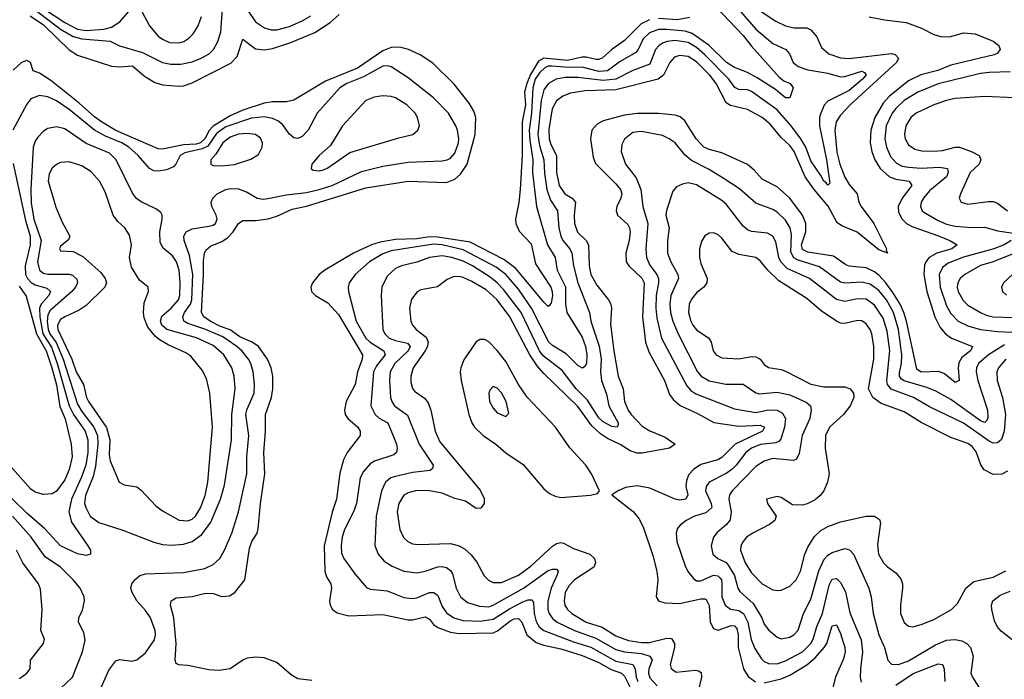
# Model space of a CAD drawing. Header units: inches. Extents: x 1173000 to 1307049, y 522583 to 678455.
# Tile 440 of 617: x 1201857 to 1206502, y 642260 to 645371. Entities that reach past the tile are written whole.
import ezdxf

# ---------------------------------------------------------------- set-up
doc = ezdxf.new("R2010")
doc.units = ezdxf.units.IN
doc.header["$MEASUREMENT"] = 0
doc.layers.add('B2604', color=7, linetype='Continuous')

msp = doc.modelspace()

# ---------------------------------------------------------------- linework, layer by layer
at = {"layer": 'B2604', "color": 5}
for points, elevation in [([(1201890, 645447.7), (1202050, 645327.3), (1202110, 645292.5), (1202150, 645280.5), (1202283.8, 645270), (1202327.2, 645247.2), (1202435.8, 645215.8), (1202530, 645169.6), (1202570, 645161), (1202618, 645162), (1202670, 645171.8), (1202712.4, 645190), (1202750.8, 645210), (1202771.4, 645230), (1202791.9, 645268.1), (1202805.8, 645314.2), (1202818, 645490)], 940), ([(1205110, 645466.5), (1205270, 645297.2), (1205310, 645245.6), (1205439.7, 645099.7), (1205462.7, 645082.7), (1205491.8, 645070), (1205506.7, 645050), (1205490, 645002.7), (1205470, 645003.1), (1205422.2, 645042.2), (1205336.3, 645096.3), (1205290, 645122.1), (1205230, 645145.9), (1205191, 645170), (1205109.2, 645250), (1205030, 645306.5), (1204997, 645317), (1204910, 645325.7), (1204870, 645324.9), (1204828, 645310), (1204799.1, 645280.9), (1204775.1, 645230), (1204763.3, 645216.7), (1204690, 645173.6), (1204629.4, 645130.6), (1204590, 645126.5), (1204510, 645147.2), (1204450, 645145.4), (1204367.5, 645152.5), (1204350, 645151.8), (1204335.2, 645144.8), (1204310, 645120.6), (1204289.1, 645090), (1204278, 645050), (1204271.7, 644930), (1204261.3, 644850), (1204263.6, 644803.6), (1204277.7, 644710), (1204276.6, 644650), (1204294.4, 644490), (1204347, 644310), (1204382.8, 644250), (1204393.4, 644190), (1204432, 644112), (1204432.3, 644030), (1204438.8, 643990), (1204510, 643873.2), (1204525.9, 643830), (1204533.1, 643790), (1204531.2, 643750), (1204523.6, 643736.4), (1204511.7, 643728.3), (1204490, 643740.2), (1204435.3, 643795.3), (1204370, 643835), (1204354, 643850), (1204270.9, 644010.9), (1204210, 644100.3), (1204150, 644169.6), (1204104.4, 644204.4), (1203950, 644285.1), (1203850, 644309.1), (1203810, 644312.6), (1203610, 644281.5), (1203570, 644267.4), (1203507.2, 644230), (1203439.4, 644170), (1203411, 644130), (1203406, 644110), (1203407.8, 644090), (1203445, 643950), (1203490, 643869.6), (1203510.1, 643850), (1203575.7, 643810), (1203580.5, 643790), (1203540.8, 643739.2), (1203526.9, 643710), (1203513, 643550), (1203533.4, 643510), (1203552.5, 643492.5), (1203591.1, 643471.1), (1203599.3, 643459.3), (1203634.1, 643370), (1203637.5, 643350), (1203635, 643330), (1203621.5, 643318.5), (1203530.9, 643289.1), (1203510, 643276.3), (1203478.8, 643241.2), (1203462.7, 643210), (1203446.2, 643090), (1203431.8, 643050), (1203390, 642966.6), (1203378.9, 642930), (1203373.7, 642890), (1203375.6, 642855.6), (1203385.5, 642830), (1203437.7, 642757.7), (1203493, 642693), (1203510, 642685.8), (1203590, 642677.2), (1203670, 642645.9), (1203710, 642641), (1203730, 642644.6), (1203790, 642669.6), (1203810.5, 642670.5), (1203830, 642655.2), (1203850, 642604.2), (1203870, 642574.6), (1203905, 642550), (1203950, 642537.3), (1204030, 642535.2), (1204090, 642543.7), (1204167.1, 642592.9), (1204230, 642626.4), (1204255.7, 642635.7), (1204275.2, 642635.2), (1204281.8, 642621.8), (1204284.6, 642570), (1204293, 642533), (1204308.2, 642508.2), (1204329.8, 642489.8), (1204470, 642436.7), (1204552.2, 642412.2), (1204670, 642346.7), (1204750.1, 642330), (1204761.1, 642310), (1204765.8, 642270), (1204773.3, 642250)], 940), ([(1201970, 645424.7), (1202070, 645357.7), (1202130, 645327.3), (1202170, 645320.8), (1202253.2, 645326.8), (1202290, 645335.4), (1202330, 645361.1), (1202370, 645408.6)], 960), ([(1202432.7, 645410), (1202470, 645342.7), (1202510, 645293.9), (1202530, 645279), (1202564.3, 645264.3), (1202610, 645262.3), (1202631.4, 645268.6), (1202655.7, 645284.3), (1202675, 645305), (1202698.3, 645341.7), (1202714.1, 645385.9)], 960), ([(1202933.9, 645413.9), (1202970, 645361.6), (1203012.2, 645332.2), (1203043.3, 645323.3), (1203070, 645323), (1203130, 645338.6), (1203190, 645365.5), (1203230.5, 645390)], 940), ([(1205258.2, 645410), (1205330, 645326.2), (1205410, 645258.4), (1205471.8, 645230), (1205488.9, 645210), (1205506.2, 645170), (1205530, 645150.1), (1205575.1, 645135.1), (1205670, 645119.7), (1205730, 645102.5), (1205750, 645103.3), (1205830, 645127.8), (1205842.2, 645122.2), (1205850, 645110.4), (1205833, 645090), (1205770, 645037.1), (1205670, 644986.8), (1205652.5, 644967.5), (1205635.9, 644930), (1205630.1, 644909.9), (1205630.1, 644869.9), (1205663.5, 644710), (1205679, 644601), (1205670, 644591.3), (1205662.3, 644602.3), (1205650, 644609.1), (1205637, 644637), (1205590, 644705.5), (1205565.4, 644770), (1205542.6, 644810), (1205496.9, 644870), (1205430, 644945.5), (1205310, 645033.1), (1205290, 645039.9), (1205250, 645041.7), (1205231.6, 645051.6), (1205202.2, 645090), (1205090, 645205.6), (1205050, 645239.5), (1205010, 645263.5), (1204950, 645273.3), (1204911, 645269), (1204890, 645260.6), (1204871.7, 645248.3), (1204857.1, 645230), (1204830, 645162.2), (1204750, 645131.8), (1204669, 645091), (1204610, 645084.6), (1204490, 645098.3), (1204430, 645098), (1204388.5, 645091.5), (1204352.2, 645070), (1204330, 645039.8), (1204316.8, 644990), (1204302.2, 644830), (1204310, 644778.2), (1204329.5, 644710), (1204332.9, 644647.1), (1204344.7, 644570), (1204360.6, 644520.6), (1204395, 644470), (1204400.6, 644390), (1204410.1, 644350), (1204419.9, 644330), (1204452.4, 644290), (1204461.8, 644270), (1204469.7, 644210), (1204489.4, 644130), (1204545.5, 643990), (1204551.9, 643950), (1204591.3, 643831.3), (1204600.2, 643770), (1204597.5, 643710), (1204602.1, 643670), (1204624.9, 643604.9), (1204636.5, 643550), (1204680.5, 643470), (1204679.7, 643460.3), (1204675.5, 643450), (1204650, 643452.4), (1204610, 643474.1), (1204590, 643493.9), (1204536.1, 643576.1), (1204482.4, 643630), (1204416.1, 643716.1), (1204326.6, 643786.6), (1204309.7, 643810), (1204222.5, 643990), (1204139.5, 644099.5), (1204110.4, 644130.4), (1204076.7, 644156.7), (1203993.6, 644210), (1203950, 644231.7), (1203895.6, 644250), (1203850, 644257.3), (1203790.3, 644250), (1203730, 644228.4), (1203658.7, 644210), (1203630, 644197.4), (1203590, 644162), (1203565.4, 644110), (1203561.7, 644070), (1203570.9, 643910), (1203579, 643890), (1203600.2, 643870), (1203630, 643858.2), (1203686, 643846), (1203699.1, 643830), (1203690.5, 643810), (1203626.9, 643750), (1203605.4, 643710), (1203601.3, 643670), (1203606.8, 643590), (1203612.3, 643570), (1203624.7, 643550), (1203686.3, 643506.3), (1203741, 643370), (1203807, 643270), (1203805.2, 643254.8), (1203794.1, 643245.9), (1203710, 643236.3), (1203630, 643217.2), (1203608, 643210), (1203582.6, 643190), (1203564.2, 643150), (1203539.4, 643030), (1203532.2, 642892.2), (1203548.5, 642850), (1203577.3, 642817.3), (1203614.7, 642794.7), (1203670, 642770.1), (1203730, 642761.9), (1203770, 642770.1), (1203830, 642791.3), (1203850, 642792.9), (1203870, 642788.1), (1203890, 642772.8), (1203898.5, 642758.5), (1203915.8, 642690), (1203937.3, 642650), (1203970, 642621.9), (1204026, 642606), (1204070, 642602.9), (1204090, 642609.7), (1204234.5, 642690), (1204350, 642772.9), (1204370, 642780.4), (1204390, 642779.7), (1204396.8, 642770), (1204393.4, 642753.4), (1204364.2, 642690), (1204349.1, 642629.1), (1204348.9, 642588.9), (1204354.4, 642570), (1204370, 642547.1), (1204392.9, 642530), (1204475, 642490), (1204574.9, 642454.9), (1204670, 642400.2), (1204710, 642389.3), (1204790, 642382.5), (1204830.1, 642370.1), (1204840.1, 642350), (1204825.6, 642310), (1204823.1, 642290), (1204830, 642267.7), (1204864, 642230)], 960), ([(1205350, 645413.4), (1205424.1, 645364.1), (1205470, 645342.2), (1205510, 645332.3), (1205570, 645333.4), (1205590, 645323.8), (1205618.2, 645290), (1205640.2, 645240.2), (1205674.9, 645210), (1205730, 645190.6), (1205770, 645188.3), (1205970, 645212.5), (1205987.7, 645207.7), (1206002.5, 645190), (1205993.6, 645170), (1205775, 644970), (1205730, 644921.2), (1205709.2, 644890), (1205702.5, 644850), (1205712.8, 644747.2), (1205726.9, 644690), (1205750, 644629.3), (1205770, 644594.3), (1205807.7, 644550), (1205816.2, 644510), (1205826.6, 644490), (1205886.5, 644410), (1205946.9, 644290), (1205944.1, 644284.1), (1205951.8, 644270), (1205910, 644285.7), (1205808.4, 644368.4), (1205738.2, 644398.2), (1205713.8, 644413.8), (1205671.8, 644491.8), (1205605.2, 644570), (1205562.4, 644630), (1205510.6, 644750), (1205490, 644778.2), (1205450, 644815.7), (1205397.9, 644877.9), (1205359.5, 644910), (1205290, 644948.4), (1205210, 644966.6), (1205190, 644978.4), (1205142.1, 645070), (1205112.4, 645110), (1205050, 645172.5), (1205010, 645197.8), (1204970, 645203.1), (1204946.2, 645193.8), (1204924.5, 645170), (1204894.6, 645110), (1204869.1, 645090.9), (1204670, 645039.9), (1204524.3, 645035.7), (1204455.6, 645024.4), (1204418.8, 645010), (1204390, 644988.5), (1204368.8, 644951.2), (1204353.4, 644853.4), (1204355, 644810), (1204363.1, 644783.1), (1204389.1, 644730), (1204389.8, 644650), (1204402.7, 644590), (1204429.1, 644550), (1204463.5, 644530), (1204479, 644510), (1204473.3, 644450), (1204474.9, 644410), (1204489.2, 644369.2), (1204529.1, 644329.1), (1204540.1, 644310), (1204543.9, 644210), (1204552, 644170), (1204579.6, 644119.6), (1204634.5, 644050), (1204645.4, 644030), (1204649, 644010), (1204644.9, 643935.1), (1204659.7, 643810), (1204680.6, 643690), (1204704, 643630), (1204711, 643570), (1204727.8, 643530), (1204741.3, 643510), (1204794.2, 643454.2), (1204830, 643432), (1204902.4, 643402.4), (1204948.9, 643370), (1204923.1, 643350), (1204793.5, 643326.5), (1204770, 643326.5), (1204737.5, 643337.5), (1204690, 643368.2), (1204630, 643396.6), (1204597.4, 643417.4), (1204556.1, 643456.1), (1204490, 643546.6), (1204330, 643702.8), (1204298.7, 643738.7), (1204264.3, 643790), (1204170, 643969.4), (1204109.1, 644050), (1204057.2, 644097.2), (1203990, 644137), (1203950, 644155.4), (1203930, 644159.9), (1203902.2, 644157.8), (1203874, 644146), (1203828.3, 644111.7), (1203750, 644096.5), (1203731.5, 644088.5), (1203706.1, 644053.9), (1203696.3, 644010), (1203701.6, 643950), (1203710.2, 643930), (1203727.8, 643910), (1203773.9, 643873.9), (1203783.8, 643850), (1203781.2, 643830), (1203770.1, 643810), (1203713.8, 643730), (1203701.6, 643690), (1203702.1, 643662.1), (1203710, 643632.4), (1203719.7, 643619.7), (1203766.4, 643586.4), (1203784.1, 643564.1), (1203796.4, 643530), (1203816.4, 643430), (1203839.7, 643379.7), (1204030, 643153), (1204047.7, 643112.3), (1204049, 643090), (1204032.5, 643067.5), (1204010, 643066.6), (1203960, 643100), (1203910, 643113.3), (1203850, 643138.3), (1203789.9, 643149.9), (1203730, 643150.4), (1203690, 643139.9), (1203670, 643128.2), (1203645.1, 643090), (1203637.2, 643050), (1203650, 642966.4), (1203668.5, 642928.5), (1203688.9, 642910), (1203710, 642899.8), (1203735.5, 642895.5), (1203890, 642900.1), (1203930, 642889.5), (1203955.5, 642875.5), (1203987.2, 642847.2), (1204013.2, 642813.2), (1204049, 642749), (1204068.5, 642728.5), (1204090, 642717.4), (1204130, 642717.4), (1204210, 642751.2), (1204270, 642795.4), (1204370, 642888.4), (1204390, 642901.4), (1204410, 642905.9), (1204422, 642902), (1204470, 642877.1), (1204546.3, 642850), (1204568.2, 642830), (1204573.2, 642810), (1204566, 642790), (1204475.1, 642730), (1204450, 642702.9), (1204430.6, 642670), (1204425.2, 642630), (1204429.6, 642610), (1204441, 642590), (1204461.1, 642570), (1204529.4, 642530), (1204605.6, 642505.6), (1204670, 642466), (1204730, 642443.7), (1204790, 642434.3), (1204826.1, 642433.9), (1204910, 642455.1), (1204932.7, 642452.7), (1204945.6, 642430), (1204946, 642410), (1204926.5, 642330), (1204930.7, 642310.7), (1204954.8, 642294.8), (1205044, 642304), (1205060.2, 642300.2), (1205071.8, 642291.8), (1205073.8, 642270), (1205059, 642210)], 980), ([(1201906.9, 645390), (1201970, 645346.4), (1202090, 645229.4), (1202130, 645204.6), (1202290, 645152.3), (1202330, 645148.9), (1202390, 645153.2), (1202445.1, 645105.1), (1202495, 645075), (1202530, 645063.3), (1202610, 645057.8), (1202630, 645059.1), (1202670, 645072.7), (1202853.9, 645166.1), (1202882.8, 645197.2), (1202910, 645278.7), (1202970, 645234.4), (1203010, 645228.3), (1203050, 645236.1), (1203136.8, 645263.2), (1203249.1, 645310.9), (1203322.2, 645357.8), (1203365, 645395)], 920), ([(1204828.8, 645371.2), (1204788.8, 645351.2), (1204710, 645273.2), (1204650, 645230.9), (1204604.9, 645190), (1204590, 645183.7), (1204576, 645184), (1204530, 645194.5), (1204510, 645194), (1204441.3, 645178.7), (1204329.6, 645190.4), (1204303.9, 645176.1), (1204266.6, 645113.4), (1204248.8, 645070), (1204239.1, 645030), (1204242.8, 644970), (1204227.5, 644890), (1204227.8, 644732.2), (1204217.9, 644570), (1204211.6, 644508.4), (1204196.4, 644430), (1204197, 644410), (1204214.1, 644374.1), (1204270, 644313.5), (1204290, 644219.1), (1204362.8, 644110), (1204369.6, 644090), (1204370, 644068.7), (1204364.6, 644035.4), (1204356.6, 644023.4), (1204350, 644019.1), (1204330, 644039.8), (1204198, 644198), (1204140.7, 644240.7), (1203982, 644322), (1203830, 644346.2), (1203790, 644347.5), (1203730, 644337.9), (1203630, 644334.9), (1203557.6, 644322.4), (1203516.1, 644310), (1203432.5, 644270), (1203296.8, 644190), (1203270, 644169.9), (1203237.9, 644130), (1203230.1, 644110), (1203233.5, 644090), (1203252.9, 644070), (1203310, 644035.2), (1203361.1, 643981.1), (1203473.8, 643790), (1203472.9, 643770), (1203450.1, 643710), (1203440.1, 643650), (1203397.8, 643570), (1203390.1, 643530), (1203393, 643510), (1203404.6, 643490), (1203451.9, 643450), (1203463.5, 643430), (1203462.8, 643410), (1203402.3, 643330), (1203384.8, 643295.2), (1203368.1, 643231.9), (1203352.3, 643110), (1203331.3, 643048.7), (1203293.8, 642890), (1203296.7, 642770), (1203304.3, 642744.3), (1203324.3, 642710), (1203328, 642690), (1203318.6, 642630), (1203321.5, 642610), (1203332.6, 642590), (1203354.1, 642574.1), (1203410, 642559.6), (1203570, 642566.7), (1203690, 642540.5), (1203710, 642540.8), (1203770, 642554.8), (1203790, 642543.5), (1203810, 642519.6), (1203830, 642504.6), (1203890, 642482.9), (1203930, 642477.1), (1204090, 642480.2), (1204111.3, 642488.7), (1204170, 642534.6), (1204190, 642544.8), (1204210, 642547.3), (1204225.6, 642530), (1204250.1, 642470.1), (1204294.1, 642434.1), (1204330, 642420.8), (1204410, 642404.1), (1204510, 642371.9), (1204590, 642340.1), (1204647.2, 642307.2), (1204695.7, 642290), (1204710, 642274.6), (1204738.5, 642218.5)], 920), ([(1205864.4, 645384.4), (1205937.3, 645370), (1206038.4, 645358.4), (1206111.4, 645331.4), (1206170, 645300.7), (1206207.7, 645290), (1206250, 645291.2), (1206310, 645308.8), (1206364.7, 645304.7), (1206450.3, 645270), (1206476, 645250), (1206482.3, 645230), (1206468.3, 645211.7), (1206454.1, 645205.9), (1206250, 645156.2), (1206188.8, 645131.2), (1206108.5, 645111.5), (1206050, 645082.6), (1205959.9, 645010), (1205930, 644977.2), (1205891.9, 644910), (1205872.4, 644850), (1205870.1, 644790), (1205877.3, 644750), (1205891.4, 644710), (1205916, 644670), (1205961.1, 644630), (1205990, 644618.7), (1206053.1, 644610), (1206065.3, 644590), (1206020.4, 644530), (1206001.1, 644490), (1206002.8, 644462.8), (1206019.9, 644430), (1206041.3, 644410), (1206070, 644393.9), (1206191.5, 644351.5), (1206244.9, 644330), (1206280.3, 644310), (1206254.2, 644290), (1206183.5, 644270), (1206146.9, 644250), (1206131.8, 644230), (1206126.4, 644213.6), (1206123.2, 644170), (1206136.1, 644090), (1206173.9, 643970), (1206199, 643919), (1206224.5, 643890), (1206253.4, 643870), (1206352.2, 643830), (1206342.3, 643810), (1206302.4, 643777.6), (1206287, 643753), (1206284, 643730), (1206288.9, 643670), (1206270, 643659.8), (1206220.3, 643700.3), (1206192.8, 643712.8), (1206110, 643709.5), (1206090, 643723.2), (1206040.8, 643950), (1206027.9, 643990), (1206010.2, 644030), (1205979.9, 644079.9), (1205944, 644130), (1205910, 644166.5), (1205890, 644181.9), (1205850, 644200.4), (1205770, 644209.1), (1205754.8, 644214.8), (1205695.7, 644255.7), (1205574.9, 644274.9), (1205550, 644288), (1205545, 644310), (1205565.5, 644370), (1205566.1, 644410), (1205549.9, 644450), (1205490, 644528.8), (1205430, 644582.8), (1205359.4, 644619.4), (1205321.3, 644661.3), (1205290, 644687.7), (1205170, 644743.2), (1205110, 644759), (1205085.2, 644770), (1205048.7, 644808.7), (1204994.6, 644894.6), (1204972.7, 644912.7), (1204950, 644920.8), (1204870, 644929), (1204770, 644929.5), (1204710, 644921.1), (1204610, 644893.5), (1204582, 644878), (1204556, 644850), (1204549.5, 644810), (1204563.3, 644723.3), (1204573.3, 644693.3), (1204670, 644597.4), (1204691.7, 644570), (1204697.1, 644550), (1204693.2, 644530), (1204674.5, 644490), (1204670.9, 644470), (1204678, 644450), (1204725.7, 644405.7), (1204734.2, 644390), (1204736.9, 644370), (1204731.8, 644330), (1204716.1, 644270), (1204718.1, 644230), (1204730.1, 644210), (1204792.9, 644152.9), (1204802.8, 644130), (1204796, 643970), (1204809.8, 643849.8), (1204824.6, 643804.6), (1204899.1, 643670), (1204923.2, 643603.2), (1204940.1, 643580.1), (1204972.3, 643552.3), (1205054.7, 643514.7), (1205131.2, 643471.2), (1205250, 643454.7), (1205350, 643458.6), (1205370.7, 643450), (1205361.4, 643430), (1205232.4, 643370), (1205170, 643307.1), (1205150, 643296.1), (1205070, 643273), (1205036, 643250), (1205014.5, 643225.5), (1205002.8, 643197.2), (1204999.7, 643170), (1205009.5, 643130), (1204999.1, 643110), (1204970, 643105.4), (1204949.6, 643109.6), (1204830, 643161.5), (1204770, 643173.6), (1204715.5, 643164.5), (1204680.7, 643150), (1204651, 643130), (1204751.5, 643051.5), (1204778.2, 643018.2), (1204799.1, 642979.1), (1204844, 642844), (1204862.8, 642770), (1204867.5, 642730), (1204860.2, 642650), (1204870, 642630.4), (1204900.3, 642620.3), (1204970, 642617.1), (1205070, 642640.2), (1205090, 642640.1), (1205096, 642636), (1205109.1, 642609.1), (1205114, 642530), (1205130, 642499.4), (1205152.1, 642492.1), (1205213.6, 642513.6), (1205230, 642513.3), (1205240.2, 642500.2), (1205246.8, 642470), (1205246.1, 642410), (1205271.8, 642310), (1205293.3, 642273.3), (1205328.9, 642248.9)], 1020), ([(1205019, 645381), (1204958.8, 645370), (1204870, 645377.4)], 920), ([(1203235.2, 642255.2), (1203170, 642262), (1203140.1, 642280.1), (1203070, 642340.1), (1203010, 642361.7), (1202970, 642365.3), (1202930, 642360.2), (1202909.1, 642350.9), (1202849.5, 642310.5), (1202798.5, 642301.5), (1202750, 642304.7), (1202650, 642325.7), (1202608.1, 642328.1), (1202595.6, 642335.6), (1202591.1, 642350), (1202595.4, 642430), (1202583.9, 642550), (1202568.6, 642610), (1202571.8, 642630), (1202594.7, 642645.3), (1202670, 642650.6), (1202733.4, 642666.6), (1202770, 642664.6), (1202810, 642650.5), (1202846.4, 642653.6), (1202871.5, 642670), (1202918.9, 642730), (1202940.6, 642879.4), (1202952.2, 642910), (1202976.7, 642950), (1202982, 642970), (1202993.2, 643090), (1203013, 643230), (1203009, 643330), (1203016.7, 643430), (1203016.4, 643510), (1203045.5, 643590), (1203050.9, 643630), (1203051.3, 643690), (1203044.2, 643730), (1203026.9, 643770), (1202984.1, 643830), (1202953.2, 643850), (1202895.8, 643875.8), (1202850, 643908.9), (1202804.1, 643924.1), (1202756.4, 643950), (1202725.7, 643970), (1202714.2, 643990), (1202724.3, 644170), (1202723.8, 644236.2), (1202728.3, 644270), (1202735.2, 644284.8), (1202756.9, 644303.1), (1202810, 644324.8), (1202838, 644342), (1202864, 644370), (1202890, 644409.4), (1202910, 644424.8), (1202970, 644424.4), (1203030, 644432.7), (1203070, 644445.1), (1203142.2, 644477.8), (1203210, 644492.3), (1203490, 644578.6), (1203690, 644609.1), (1203870, 644604), (1203910, 644619.1), (1203937.4, 644642.6), (1203968.2, 644690), (1204005.7, 644830), (1204009, 644910), (1203999.7, 644939.7), (1203977.3, 644977.3), (1203906.4, 645066.4), (1203806.1, 645166.1), (1203745.8, 645205.8), (1203691.3, 645231.3), (1203650, 645240.9), (1203610, 645239.6), (1203570, 645224.1), (1203450, 645142.8), (1203299.2, 645080.8), (1203150, 644991.6), (1203116.5, 644983.5), (1203050, 644983.1), (1203010, 644977), (1202910, 644944.1), (1202850, 644917.1), (1202770, 644869.3), (1202751.2, 644848.8), (1202730.9, 644809.1), (1202709.6, 644790.4), (1202690, 644784.9), (1202630, 644781.4), (1202530, 644761.1), (1202510, 644762), (1202310, 644849.2), (1202243.4, 644890), (1202210, 644913.2), (1202138, 644978), (1202004.6, 645084.6), (1201950, 645119), (1201920.7, 645130), (1201907.3, 645170), (1201890, 645179.2), (1201865.3, 645170), (1201826.7, 645133.3)], 920), ([(1202236.7, 642210), (1202276.8, 642303.2), (1202310, 642347), (1202330, 642353.1), (1202386.2, 642346.2), (1202410, 642351.9), (1202450, 642385.8), (1202492.9, 642447.1), (1202497.8, 642470), (1202495.5, 642490), (1202473.8, 642550), (1202450, 642584.7), (1202409.8, 642630), (1202386.9, 642670), (1202382, 642690), (1202386.6, 642710), (1202400.5, 642730), (1202424.2, 642750), (1202450, 642758.5), (1202630, 642764.8), (1202730, 642783.1), (1202770, 642801.1), (1202801, 642830), (1202823.4, 642870), (1202857.6, 642950), (1202889.5, 643050), (1202928.9, 643230), (1202929, 643310), (1202937.5, 643410), (1202924.2, 643510), (1202928.7, 643531.3), (1202963.5, 643610), (1202965.4, 643650), (1202959.2, 643710), (1202947, 643750), (1202935.8, 643770), (1202907.2, 643807.2), (1202882.1, 643830), (1202815.2, 643875.2), (1202730, 643912), (1202650, 643938.4), (1202632, 643950), (1202626.1, 643970), (1202634.2, 643990), (1202662.5, 644030), (1202669.1, 644050), (1202673.7, 644170), (1202658.9, 644258.9), (1202632.5, 644330), (1202631.2, 644350), (1202642.3, 644370), (1202670, 644384.8), (1202750, 644397.5), (1202770, 644402.5), (1202780.3, 644410), (1202788.1, 644430), (1202783.4, 644450), (1202764.1, 644490), (1202761.1, 644510), (1202768.9, 644530), (1202788.7, 644550), (1202830, 644570.7), (1202850, 644575.1), (1202890, 644573.6), (1202930, 644557.7), (1202977.1, 644530), (1203005.2, 644525.2), (1203027.2, 644527.2), (1203114.8, 644545.2), (1203210, 644556.5), (1203270.5, 644570.5), (1203330.7, 644590), (1203470, 644655.6), (1203570, 644680.9), (1203690, 644699), (1203850, 644704.8), (1203873.6, 644710), (1203890, 644718.2), (1203910, 644742.3), (1203926.8, 644790), (1203929.3, 644810), (1203923, 644850), (1203915, 644870), (1203880.2, 644930), (1203810, 645002.4), (1203690, 645097.8), (1203610, 645149.1), (1203590, 645154.2), (1203570, 645151.3), (1203478.8, 645101.2), (1203400.9, 645070), (1203368.1, 645050), (1203260.1, 644930), (1203218.3, 644850), (1203190, 644820.3), (1203170, 644811.6), (1203150, 644813.8), (1203130, 644832), (1203097.5, 644877.5), (1203074.6, 644894.6), (1203050, 644905.1), (1203010, 644912.4), (1202950, 644906.5), (1202830, 644865.3), (1202786.2, 644833.8), (1202745.4, 644774.6), (1202718.4, 644761.6), (1202636.1, 644743.9), (1202614.8, 644730), (1202593.9, 644690), (1202582.3, 644677.7), (1202550, 644663.2), (1202510, 644656.9), (1202490, 644659), (1202469.2, 644669.2), (1202416, 644730), (1202371.8, 644770), (1202338.9, 644790), (1202261.9, 644821.9), (1202210, 644850.5), (1202090, 644947), (1202030, 644988.5), (1201990, 645008.1), (1201950, 645014.1), (1201910, 644998), (1201890, 644972.7), (1201825.1, 644850)], 940), ([(1206530, 645125.8), (1206430, 645122.9), (1206390, 645117.5), (1206190, 645069.2), (1206094.5, 645030), (1206030, 644989.4), (1205990, 644952.3), (1205973.1, 644930), (1205945.3, 644870), (1205939, 644810), (1205946.1, 644770), (1205965.4, 644725.4), (1205994.2, 644694.2), (1206020.9, 644680.9), (1206050, 644675.3), (1206110, 644671.4), (1206195.7, 644675.7), (1206233.6, 644670), (1206237.4, 644650), (1206229.5, 644630), (1206150, 644563.6), (1206120.7, 644530), (1206109.4, 644510), (1206106.2, 644490), (1206114.7, 644470), (1206122.9, 644462.9), (1206190, 644423.6), (1206230, 644406.8), (1206270, 644398.2), (1206349.4, 644390.6), (1206410, 644392.2), (1206470, 644374.7), (1206544.9, 644364.9)], 1040), ([(1206550, 645002.7), (1206410, 645009.1), (1206270, 644998.8), (1206230, 644990.4), (1206169, 644970), (1206085.8, 644930), (1206061.1, 644910), (1206037.5, 644870), (1206031.5, 644831.5), (1206034.4, 644810), (1206050, 644781.6), (1206080.4, 644760.4), (1206112.3, 644752.3), (1206171.2, 644751.2), (1206210, 644754.4), (1206270, 644770.6), (1206290, 644770.7), (1206350, 644748.1), (1206382.9, 644730), (1206391.1, 644710), (1206383, 644690), (1206341.2, 644650), (1206295.5, 644550), (1206289, 644530), (1206298, 644510), (1206330, 644501.6), (1206425.6, 644514.4), (1206450, 644513.4), (1206470, 644505.8), (1206517.3, 644470)], 1060), ([(1206502.5, 643837.5), (1206428.3, 643790), (1206380.9, 643750), (1206371.5, 643730), (1206369.2, 643710), (1206376.6, 643670), (1206423.4, 643530), (1206424.8, 643495.2), (1206419.3, 643480.7), (1206410, 643471.6), (1206390, 643479.9), (1206250, 643579.7), (1206179.9, 643619.9), (1206137, 643637), (1206030, 643667.6), (1206016.6, 643676.6), (1206007.3, 643690), (1206007.5, 643707.5), (1206016.6, 643750), (1206018.8, 643790), (1206002.3, 643910), (1205978.7, 643990), (1205946.8, 644050), (1205910, 644093.4), (1205870, 644123.3), (1205830, 644133.9), (1205750, 644128.7), (1205730, 644133.4), (1205630, 644205.1), (1205530, 644236.5), (1205510, 644247.6), (1205495.2, 644275.2), (1205497.6, 644357.6), (1205492.3, 644390), (1205470, 644425.4), (1205430, 644464.1), (1205410, 644476.8), (1205330, 644505.4), (1205253.1, 644573.1), (1205181.1, 644621.1), (1205110, 644664.3), (1205026.4, 644706.4), (1204994.3, 644734.3), (1204949, 644790), (1204921.4, 644810), (1204890, 644824.4), (1204790, 644843.9), (1204750, 644838.9), (1204710, 644808.3), (1204697.2, 644782.8), (1204693.9, 644750), (1204715, 644690), (1204765.9, 644625.9), (1204788.1, 644570), (1204796.8, 644490), (1204820.8, 644410), (1204810.5, 644290), (1204814.4, 644250), (1204830, 644214.2), (1204863.1, 644170), (1204870.5, 644150), (1204870.8, 644130), (1204859.4, 644070), (1204858.3, 644010), (1204863.5, 643963.5), (1204885.3, 643870), (1205005, 643645), (1205022.9, 643622.9), (1205047.4, 643607.4), (1205230, 643536.4), (1205330, 643518.3), (1205390, 643530.5), (1205430, 643530.1), (1205455.2, 643515.2), (1205469.5, 643490), (1205465.1, 643450), (1205447.2, 643392.8), (1205437.9, 643382.1), (1205424.5, 643375.5), (1205351.5, 643368.5), (1205308.8, 643350), (1205283.4, 643330), (1205237.7, 643270), (1205217.1, 643250), (1205190, 643230.3), (1205110.5, 643189.5), (1205096.1, 643170), (1205092.9, 643150), (1205119.4, 643090), (1205121.8, 643070), (1205094, 643046), (1205040.3, 643030), (1205001.1, 643010), (1204972.5, 642987.5), (1204958.8, 642970), (1204953.5, 642950), (1204957.3, 642910), (1204996, 642796), (1205009.5, 642769.5), (1205035.5, 642735.5), (1205050, 642724.9), (1205070, 642724.4), (1205130, 642750.8), (1205150, 642748.6), (1205159.5, 642739.5), (1205167.2, 642730), (1205170, 642710.7), (1205170.1, 642650), (1205185.1, 642610), (1205210, 642591.2), (1205250, 642584.1), (1205271.1, 642571.1), (1205291.7, 642530), (1205308.4, 642448.4), (1205325.9, 642405.9), (1205357.2, 642357.2), (1205370, 642344.8), (1205390, 642335), (1205430, 642332.7), (1205470, 642347), (1205550, 642390.1), (1205590, 642429), (1205600.7, 642450), (1205617.9, 642510), (1205644.6, 642570), (1205676.4, 642703.6), (1205690, 642733), (1205710, 642736.5), (1205730, 642717.4), (1205753.3, 642673.3), (1205773.4, 642573.4), (1205826.8, 642446.8), (1205833.6, 642390), (1205823, 642310), (1205822.3, 642270), (1205826.6, 642246.6)], 1040), ([(1201827, 644693), (1201884.5, 644424.5), (1201905.9, 644350), (1201906.9, 644310), (1201883.5, 644210), (1201884.8, 644170), (1201893.2, 644150), (1201911.4, 644131.4), (1201930, 644121.1), (1201984.9, 644104.9), (1202003, 644090), (1201995, 644070), (1201957.8, 644030), (1201950.8, 644010), (1201952, 643970), (1201966.9, 643890), (1202007, 643827), (1202034.5, 643750), (1202091.2, 643550), (1202110.5, 643510), (1202166.2, 643430), (1202178.2, 643390), (1202178.1, 643330), (1202169.1, 643270.9), (1202147.8, 643210), (1202100.8, 643110), (1202089.1, 643050), (1202101, 643001), (1202178.9, 642890), (1202190.4, 642870), (1202190.7, 642850), (1202170, 642844.2), (1202130, 642852), (1202050, 642890.6), (1201975.6, 642970), (1201890, 643043.9), (1201816.7, 643116.7)], 940), ([(1206508.9, 643770), (1206475.1, 643730), (1206466.9, 643710), (1206467.7, 643670), (1206493.7, 643590), (1206507.4, 643510), (1206502.1, 643430), (1206489.3, 643390.7), (1206470, 643374.9), (1206450, 643374.3), (1206430, 643383.4), (1206310, 643468.4), (1206150, 643545.4), (1206073.8, 643590), (1205968.1, 643628.1), (1205951, 643650), (1205947.7, 643670), (1205961.8, 643810), (1205950, 643902), (1205930, 643963.4), (1205890, 644024.5), (1205850, 644053.5), (1205810, 644054.1), (1205750, 644041.5), (1205710, 644052.3), (1205583.4, 644150), (1205478.4, 644198.4), (1205447.6, 644230), (1205439.2, 644250), (1205423.7, 644323.7), (1205410.3, 644350.3), (1205384.5, 644364.5), (1205310, 644372.3), (1205290, 644380.2), (1205270, 644398.2), (1205190, 644501.6), (1205170, 644518.8), (1205050, 644592.8), (1205010, 644601.2), (1204984.1, 644595.9), (1204956.4, 644583.6), (1204938.1, 644561.9), (1204908.6, 644471.4), (1204905.7, 644450), (1204920.4, 644390), (1204912.6, 644330), (1204912.7, 644270), (1204928.2, 644230), (1204962.2, 644170), (1204965.3, 644150), (1204929.3, 644070), (1204924.5, 644030), (1204927.9, 643990), (1204938.6, 643950), (1204962.9, 643890), (1205055.5, 643710), (1205072.8, 643690), (1205110, 643668.4), (1205187.8, 643652.2), (1205270, 643651.8), (1205330, 643611.4), (1205346.8, 643606.8), (1205430, 643614.9), (1205490, 643602), (1205567.7, 643567.7), (1205587.2, 643550), (1205591.4, 643530), (1205584.8, 643490), (1205548.4, 643410), (1205534.6, 643325.4), (1205521.3, 643298.7), (1205507.9, 643292.1), (1205410, 643301.1), (1205370, 643289.4), (1205330, 643263.6), (1205217.6, 643150), (1205205.4, 643130), (1205202.3, 643110), (1205213.2, 643050), (1205208.1, 643011.9), (1205191.7, 642990), (1205147.7, 642952.3), (1205130.7, 642930), (1205119.5, 642890), (1205127, 642850), (1205150.5, 642830.5), (1205190, 642810.6), (1205199.3, 642799.3), (1205228.7, 642750), (1205244.4, 642690), (1205254, 642674), (1205317.8, 642617.8), (1205358.9, 642550), (1205370, 642520.9), (1205390, 642493.2), (1205430, 642459.2), (1205450, 642451.1), (1205490, 642458.6), (1205510, 642469.4), (1205530, 642492.6), (1205555.2, 642570), (1205590, 642638.3), (1205627.7, 642772.3), (1205652.9, 642827.1), (1205670, 642846.4), (1205690, 642858.9), (1205750, 642876.8), (1205771.3, 642871.3), (1205790, 642850.3), (1205862.6, 642690), (1205874.6, 642650), (1205883.9, 642570), (1205909.6, 642470), (1205937.3, 642410), (1205952.2, 642350), (1205970, 642332.2), (1206002.7, 642330), (1206050, 642347.4), (1206176.8, 642423.2), (1206230, 642444.8), (1206270, 642448.3), (1206301.9, 642441.9), (1206324.9, 642430), (1206342.2, 642410), (1206355.4, 642370), (1206344.9, 642290), (1206351.5, 642270), (1206390.2, 642210)], 1060), ([(1206517.5, 643242.5), (1206490, 643227.5), (1206450, 643226.5), (1206407.5, 643247.5), (1206391.7, 643271.7), (1206370, 643333.5), (1206350, 643358.3), (1206330, 643373.1), (1206250, 643400.2), (1206110, 643470.9), (1206030, 643522.6), (1205921.4, 643561.4), (1205881.2, 643590), (1205861.2, 643630), (1205885.9, 643770), (1205886.6, 643830), (1205877.1, 643890), (1205869.8, 643910), (1205850, 643936.2), (1205830, 643950.6), (1205810, 643953.3), (1205750, 643938), (1205730, 643939.9), (1205710, 643948.7), (1205638.7, 643998.7), (1205570, 644056.5), (1205439, 644139), (1205386.4, 644190), (1205350, 644234.6), (1205330, 644249.2), (1205250, 644263.9), (1205218.7, 644278.7), (1205170, 644341.5), (1205150, 644358), (1205130, 644365.7), (1205110, 644365.1), (1205090, 644351.5), (1205074.1, 644325.9), (1205064.2, 644290), (1205063.5, 644250), (1205070, 644221.6), (1205100.5, 644150), (1205099, 644130), (1205084.7, 644110), (1205050, 644083), (1205026.1, 644053.9), (1205015.1, 644030), (1205012.2, 643990), (1205022.7, 643950), (1205033.4, 643930), (1205050, 643908.7), (1205108.8, 643868.8), (1205119.2, 643850), (1205129.3, 643809.3), (1205143.1, 643790), (1205170, 643776.1), (1205250, 643771.1), (1205310, 643782.2), (1205330, 643780.7), (1205350, 643770.2), (1205370, 643744.4), (1205390, 643730.2), (1205450, 643721.3), (1205470, 643714), (1205590, 643651.6), (1205650, 643639.3), (1205750, 643639.2), (1205774.4, 643630), (1205790.4, 643610), (1205791.8, 643590), (1205774.4, 643550), (1205743.2, 643510), (1205678, 643450), (1205659.3, 643410), (1205657.5, 643350), (1205676.6, 643230), (1205667.8, 643190), (1205650, 643149.7), (1205633.2, 643126.8), (1205610, 643106.4), (1205572.4, 643087.6), (1205550, 643082.4), (1205503.7, 643083.7), (1205450, 643117.6), (1205430, 643123), (1205380.7, 643110), (1205384.4, 643090), (1205426.4, 643030), (1205420.3, 643010), (1205393.7, 642990), (1205316.5, 642950), (1205286.5, 642930), (1205269.5, 642910.5), (1205259.3, 642890), (1205257.8, 642870), (1205279.5, 642810), (1205310, 642761.8), (1205360.2, 642710), (1205410, 642682.9), (1205430, 642678.8), (1205450, 642680.7), (1205490, 642699.7), (1205521, 642730), (1205539.9, 642770), (1205561.8, 642850), (1205575.9, 642884.1), (1205606.2, 642933.8), (1205637.2, 642962.8), (1205670, 642981), (1205730, 643002.6), (1205850, 643030.1), (1205890, 643029.2), (1205914, 643014), (1205918.2, 642998.2), (1205903.4, 642896.6), (1205908.9, 642850), (1205931.9, 642810), (1205950.6, 642790.6), (1205990, 642763.2), (1206013.5, 642733.5), (1206021.1, 642710), (1206021.9, 642690), (1206011.8, 642610), (1206013.2, 642570), (1206030, 642528.8), (1206050, 642511.7), (1206070, 642508.2), (1206110, 642518.5), (1206170, 642542.6), (1206252.6, 642590), (1206282, 642618), (1206321.1, 642690), (1206358.6, 642721.4), (1206450, 642742.1), (1206510, 642771.4)], 1080), ([(1206535, 644330), (1206500.8, 644310), (1206453, 644290), (1206310, 644251.7), (1206237.6, 644222.4), (1206210, 644202.1), (1206195.2, 644170), (1206199.5, 644110), (1206230, 644021.6), (1206250, 643985.3), (1206285.1, 643950), (1206330, 643927), (1206389.8, 643909.8), (1206470, 643900.4), (1206538.2, 643898.2)], 1040), ([(1206610, 644293.7), (1206450, 644229.9), (1206390, 644212.5), (1206316.5, 644170), (1206294.3, 644150), (1206282.6, 644130), (1206280.3, 644110), (1206285.2, 644090), (1206307.4, 644047.4), (1206330, 644025.2), (1206389.4, 643990), (1206417.3, 643977.3), (1206450, 643969.7), (1206550, 643966.4)], 1060), ([(1206540.2, 644170), (1206498.9, 644130), (1206489, 644109), (1206493.7, 644090), (1206512.1, 644072.1)], 1080), ([(1201855.1, 644115.1), (1201887.5, 644067.5), (1201936.6, 643890), (1201981.9, 643810), (1202008.5, 643730), (1202030, 643649.3), (1202046.4, 643546.4), (1202071.1, 643488.9), (1202099.3, 643370), (1202104.2, 643310), (1202090.2, 643250.2), (1202070, 643201.3), (1202030, 643147), (1202010, 643135.1), (1201970, 643132.3), (1201930, 643142.9), (1201910, 643157), (1201810, 643268.7)], 920), ([(1201830, 642128.2), (1201890, 642136.4), (1202004.7, 642190), (1202050, 642217.7), (1202105.7, 642270), (1202153, 642390), (1202165.7, 642445.7), (1202160.4, 642480.4), (1202134.3, 642530), (1202135.6, 642550), (1202153.8, 642586.2), (1202162.7, 642630), (1202161.6, 642650), (1202141.8, 642690), (1202109.8, 642730), (1202050, 642789.9), (1201977.8, 642837.8), (1201911.9, 642930), (1201822.5, 643030)], 960), ([(1201856.6, 642263.4), (1201890.8, 642290), (1201906, 642310), (1201908.7, 642350), (1201969.9, 642430), (1201973.5, 642450), (1201957, 642490), (1201962.9, 642590), (1201954.5, 642685.5), (1201946.3, 642710), (1201871.9, 642810), (1201842.2, 642870)], 980), ([(1206560.7, 642430), (1206487.6, 642487.6), (1206468.7, 642508.7), (1206455.4, 642535.4), (1206443.2, 642590), (1206442.1, 642610), (1206448.5, 642630), (1206482.9, 642657.1), (1206530, 642676.3)], 1060), ([(1205370, 642243.7), (1205450, 642262.7), (1205490, 642279.6), (1205571, 642329), (1205610, 642361.9), (1205653, 642410), (1205664.2, 642430), (1205690, 642512.4), (1205710, 642517.3), (1205730, 642476.1), (1205750.4, 642410.4), (1205751.9, 642390), (1205742.9, 642357.1), (1205706.4, 642270), (1205685.8, 642190)], 1020), ([(1205990, 642233.2), (1206072.3, 642287.7), (1206170, 642326), (1206190, 642332.9), (1206210, 642330.1), (1206218.7, 642310), (1206220.9, 642250)], 1040)]:
    msp.add_lwpolyline(points, dxfattribs=dict(at, elevation=elevation))
for points, elevation in [([(1203570, 645012.2), (1203530, 645005.8), (1203490, 644990.7), (1203379.7, 644870), (1203322.7, 644777.3), (1203269.1, 644730), (1203236, 644690), (1203232.7, 644670), (1203242, 644662), (1203270, 644659.2), (1203290, 644663.8), (1203310, 644672.4), (1203414.8, 644745.2), (1203645.4, 644814.6), (1203711.6, 644830), (1203735.8, 644850), (1203743.5, 644870), (1203734.2, 644910), (1203722, 644930), (1203683.1, 644970), (1203630, 645002.9), (1203610, 645009)], 960), ([(1202030, 644866), (1201990, 644857.6), (1201970, 644845.3), (1201942.6, 644817.4), (1201930, 644798.3), (1201920.4, 644770), (1201909.1, 644570.9), (1201911.9, 644508.1), (1201923.5, 644430), (1201958.2, 644330), (1201940.7, 644230), (1201950.1, 644190.1), (1201970, 644176.1), (1201990, 644171.7), (1202090.6, 644170.6), (1202105.9, 644165.9), (1202127.2, 644147.2), (1202130.2, 644130), (1202120.7, 644110), (1202103.7, 644090), (1202000.6, 643999.4), (1201990, 643979.8), (1201987.2, 643950), (1201990.8, 643910), (1201998.5, 643890), (1202028.4, 643848.4), (1202061.7, 643770), (1202130, 643557.3), (1202150, 643524.1), (1202207, 643450), (1202223.6, 643410), (1202225.3, 643370), (1202214.7, 643265.3), (1202203.7, 643216.3), (1202167.2, 643127.2), (1202162.9, 643090), (1202168.4, 643070), (1202190.1, 643030.1), (1202230, 643000.1), (1202343.7, 642963.7), (1202490, 642906.8), (1202530, 642896.6), (1202573.4, 642893.4), (1202630, 642897.4), (1202670, 642909.6), (1202716.6, 642943.4), (1202758.3, 643001.7), (1202805, 643110), (1202824, 643176), (1202855.5, 643390), (1202858.5, 643510), (1202873.7, 643630), (1202869.5, 643689.5), (1202858.6, 643730), (1202820.2, 643790), (1202770, 643835.3), (1202690.8, 643870.8), (1202551.3, 643910), (1202528.2, 643930), (1202521.1, 643950), (1202527, 643973), (1202571.8, 644010), (1202605.8, 644050), (1202612, 644070), (1202613.4, 644130), (1202609.5, 644190), (1202596.9, 644230), (1202577.2, 644257.2), (1202534.1, 644294.1), (1202520.3, 644320.3), (1202517.8, 644370), (1202529, 644430), (1202528.6, 644450), (1202522.4, 644462.4), (1202498.8, 644478.8), (1202430, 644511.6), (1202408, 644528), (1202390, 644552.4), (1202311.6, 644710), (1202281.2, 644741.2), (1202170, 644786.6), (1202070, 644855.8)], 960), ([(1202930, 644834.7), (1202890, 644831.3), (1202850, 644817.5), (1202816.1, 644790), (1202782.9, 644737.1), (1202758, 644710), (1202758, 644690), (1202770, 644684), (1202810, 644681.6), (1202870, 644689), (1202946.8, 644713.2), (1202983.9, 644736.1), (1203000.7, 644770), (1203002.3, 644790), (1202993.1, 644813.1), (1202969.3, 644829.3)], 960), ([(1202090, 644700.5), (1202050, 644698), (1202030, 644688.2), (1202009.7, 644670.3), (1201996.3, 644643.7), (1201991.6, 644610), (1202027, 644487), (1202056.8, 644416.8), (1202093.1, 644350), (1202086.6, 644333.4), (1202050, 644302.7), (1202044.9, 644290), (1202050, 644280.5), (1202110, 644278.5), (1202154.7, 644254.7), (1202239.2, 644179.2), (1202259.8, 644150), (1202266.3, 644130), (1202259.2, 644110), (1202170, 644023), (1202138.2, 644001.8), (1202070, 643970.3), (1202050, 643956.6), (1202035.4, 643930), (1202036.6, 643910), (1202103.1, 643770), (1202123.4, 643710), (1202157.5, 643650), (1202172.5, 643590), (1202181.8, 643570), (1202267.3, 643447.3), (1202281.9, 643390), (1202279.4, 643319.4), (1202283.3, 643290), (1202327, 643190), (1202350, 643178.3), (1202410, 643167.6), (1202430, 643153.1), (1202499.1, 643079.1), (1202530, 643055), (1202610, 643010.9), (1202650, 643007.5), (1202670, 643015.3), (1202685.8, 643030), (1202710, 643069.3), (1202732.3, 643127.7), (1202744.1, 643190), (1202765.9, 643450), (1202754.4, 643610), (1202738.5, 643678.5), (1202718.4, 643718.4), (1202664.2, 643784.2), (1202640.8, 643800.8), (1202557.2, 643837.2), (1202519.8, 643859.8), (1202497.3, 643877.3), (1202461.8, 643921.8), (1202444.6, 643964.6), (1202440.5, 643990), (1202444.1, 644035.9), (1202464.5, 644090), (1202462.7, 644110), (1202422, 644142), (1202384, 644204), (1202374.6, 644250), (1202384.7, 644310), (1202375.3, 644355.3), (1202352.4, 644390), (1202319.6, 644419.6), (1202298.6, 644450), (1202260.1, 644560.1), (1202234.3, 644610), (1202193.9, 644653.9), (1202150, 644681.5)], 980), ([(1204030, 643862.7), (1204010, 643851.3), (1203952.6, 643767.4), (1203937.5, 643730), (1203934.6, 643710), (1203939.8, 643670), (1203975.9, 643510), (1203990, 643470.3), (1204002.4, 643450), (1204044, 643410), (1204103, 643370), (1204150, 643328.8), (1204233, 643273), (1204330, 643158.6), (1204356.9, 643136.9), (1204384, 643124), (1204410, 643118.4), (1204550, 643129.1), (1204583.2, 643136.8), (1204592.7, 643150), (1204554.2, 643230), (1204528.1, 643270), (1204452.7, 643352.7), (1204384.5, 643450), (1204251.3, 643591.3), (1204210.9, 643650.9), (1204150, 643759.5), (1204110, 643811.2), (1204070, 643851.5), (1204050, 643862.2)], 1020), ([(1204090, 643642), (1204075.6, 643624.4), (1204070.3, 643610), (1204073.6, 643570), (1204090, 643539.5), (1204110, 643517.4), (1204150, 643500.4), (1204164.8, 643515.2), (1204152.7, 643570), (1204130, 643611.1), (1204110, 643633.3)], 1040)]:
    msp.add_lwpolyline(points, close=True, dxfattribs=dict(at, elevation=elevation))

doc.saveas('drawing.dxf')
